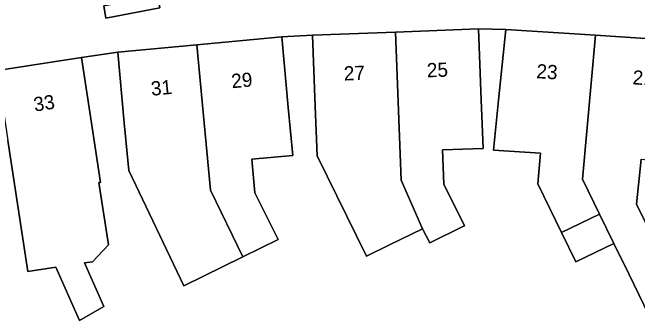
# Model space of a CAD drawing. Extents: x 159371 to 159986, y 382987 to 383597.
# Drawn here: x 159801.73 to 159845.76, y 383303.17 to 383324.88 of the extents above; entities that cross this region are included whole.
import ezdxf

# ---------------------------------------------------------------- set-up
doc = ezdxf.new("R2010")
doc.units = 0
for name, color, linetype in [('IMGEO_Erf', 7, 'Continuous'), ('IMGEO_Groenvoorziening', 7, 'Continuous'), ('IMGEO_Haag', 7, 'Continuous'), ('IMGEO_Pand', 7, 'Continuous'), ('IMGEO_Pand_nummerreeks', 7, 'Continuous'), ('IMGEO_Voetpad_open', 7, 'Continuous')]:
    doc.layers.add(name, color=color, linetype=linetype)

msp = doc.modelspace()

# ---------------------------------------------------------------- linework, layer by layer
at = {"layer": 'IMGEO_Erf'}
for points in [[(159846.567, 383303.545), (159845.142, 383306.46), (159844.096, 383308.601), (159841.423, 383307.296), (159840.413, 383309.364), (159838.733, 383312.805), (159838.931, 383314.965), (159835.615, 383315.178), (159835.982, 383318.706), (159836.5, 383323.679), (159834.566, 383323.727), (159834.757, 383318.731), (159834.889, 383315.298), (159832.03, 383315.188), (159832.121, 383312.772), (159833.565, 383309.836), (159833.418, 383309.764), (159831.129, 383308.639), (159830.624, 383309.637), (159828.302, 383308.496), (159826.678, 383307.698), (159823.194, 383314.785), (159823.06, 383318.284), (159822.869, 383323.28), (159820.701, 383323.159), (159821.165, 383318.181), (159821.48, 383314.799), (159818.588, 383314.53), (159818.816, 383312.171), (159820.441, 383308.866), (159817.972, 383307.652), (159813.799, 383305.6), (159809.923, 383313.75), (159809.61, 383317.104), (159809.146, 383322.082), (159806.592, 383321.714), (159807.351, 383316.772), (159807.944, 383312.906), (159807.825, 383312.888), (159808.498, 383308.513), (159807.359, 383307.313), (159806.801, 383307.227), (159808.169, 383304.147), (159806.444, 383303.166), (159804.779, 383306.916), (159802.824, 383306.616), (159801.405, 383315.86)], [(159846.016, 383314.542), (159845.691, 383311.379), (159847.525, 383307.624)]]:
    msp.add_lwpolyline(points, dxfattribs=at)
at = {"layer": 'IMGEO_Groenvoorziening'}
msp.add_lwpolyline([(159808.309, 383324.49), (159812.112, 383325.206), (159811.978, 383326.069), (159810.796, 383325.887), (159810.737, 383326.156), (159809.569, 383325.919), (159809.615, 383325.625), (159808.158, 383325.348)], close=True, dxfattribs=at)
at = {"layer": 'IMGEO_Haag'}
msp.add_lwpolyline([(159808.309, 383324.49), (159812.112, 383325.206), (159811.978, 383326.069), (159810.796, 383325.887), (159810.737, 383326.156), (159809.569, 383325.919), (159809.615, 383325.625), (159808.158, 383325.348)], close=True, dxfattribs=at)
at = {"layer": 'IMGEO_Pand'}
for points in [[(159832.121, 383312.772), (159832.03, 383315.188), (159834.889, 383315.298), (159834.757, 383318.731), (159834.566, 383323.727), (159828.718, 383323.504), (159829.116, 383313.054), (159830.624, 383309.637), (159831.129, 383308.639), (159833.418, 383309.764), (159833.565, 383309.836)], [(159843.085, 383310.669), (159841.879, 383313.138), (159842.806, 383323.274), (159836.5, 383323.679), (159835.982, 383318.706), (159835.615, 383315.178), (159838.931, 383314.965), (159838.733, 383312.805), (159840.413, 383309.364)], [(159830.624, 383309.637), (159829.116, 383313.054), (159828.718, 383323.504), (159822.869, 383323.28), (159823.06, 383318.284), (159823.194, 383314.785), (159826.678, 383307.698), (159828.302, 383308.496)], [(159852.287, 383319.553), (159849.553, 383319.803), (159849.829, 383322.823), (159842.806, 383323.274), (159841.879, 383313.138), (159843.085, 383310.669), (159844.096, 383308.601), (159845.142, 383306.46), (159846.567, 383303.545), (159848.949, 383304.709), (159847.525, 383307.624), (159845.691, 383311.379), (159846.016, 383314.542), (159849.043, 383314.231), (159851.777, 383313.981)], [(159820.701, 383323.159), (159814.729, 383322.602), (159815.687, 383312.353), (159817.972, 383307.652), (159820.441, 383308.866), (159818.816, 383312.171), (159818.588, 383314.53), (159821.48, 383314.799), (159821.165, 383318.181)], [(159814.729, 383322.602), (159809.146, 383322.082), (159809.61, 383317.104), (159809.923, 383313.75), (159813.799, 383305.6), (159817.972, 383307.652), (159815.687, 383312.353)], [(159807.351, 383316.772), (159806.592, 383321.714), (159800.647, 383320.802), (159801.405, 383315.86), (159802.824, 383306.616), (159804.779, 383306.916), (159806.444, 383303.166), (159808.169, 383304.147), (159806.801, 383307.227), (159807.359, 383307.313), (159808.498, 383308.513), (159807.825, 383312.888), (159807.944, 383312.906)], [(159843.085, 383310.669), (159840.413, 383309.364), (159841.423, 383307.296), (159844.096, 383308.601)]]:
    msp.add_lwpolyline(points, close=True, dxfattribs=at)
at = {"layer": 'IMGEO_Voetpad_open'}
msp.add_lwpolyline([(159809.569, 383325.919), (159810.737, 383326.156), (159810.796, 383325.887), (159811.978, 383326.069), (159812.112, 383325.206), (159808.309, 383324.49), (159808.158, 383325.348), (159809.615, 383325.625)], close=True, dxfattribs=at)
msp.add_lwpolyline([(159759.602, 383312.804), (159777.824, 383316.009), (159783.73, 383317.278), (159789.634, 383318.546), (159791.446, 383318.935), (159797.316, 383320.196), (159800.647, 383320.802), (159806.592, 383321.714), (159809.146, 383322.082), (159814.729, 383322.602), (159820.701, 383323.159), (159822.869, 383323.28), (159828.718, 383323.504), (159834.566, 383323.727), (159836.5, 383323.679), (159842.806, 383323.274), (159849.829, 383322.823), (159852.385, 383323.158), (159854.801, 383325.33)], dxfattribs=at)

# ---------------------------------------------------------------- texts
at = {"layer": 'IMGEO_Pand_nummerreeks'}
for s, rotation, p in [('27', 2.1932, (159825.093, 383320.083)), ('25', 2.183, (159830.942, 383320.307)), ('23', 356.3253, (159838.618, 383320.256)), ('29', 5.3285, (159817.196, 383319.538)), ('21', 356.3273, (159845.395, 383319.82)), ('31', 5.3228, (159811.532, 383319.01)), ('33', 8.7204, (159803.3, 383317.891))]:
    msp.add_text(s, height=1, rotation=rotation, dxfattribs=at).set_placement(p)

doc.saveas('drawing.dxf')
